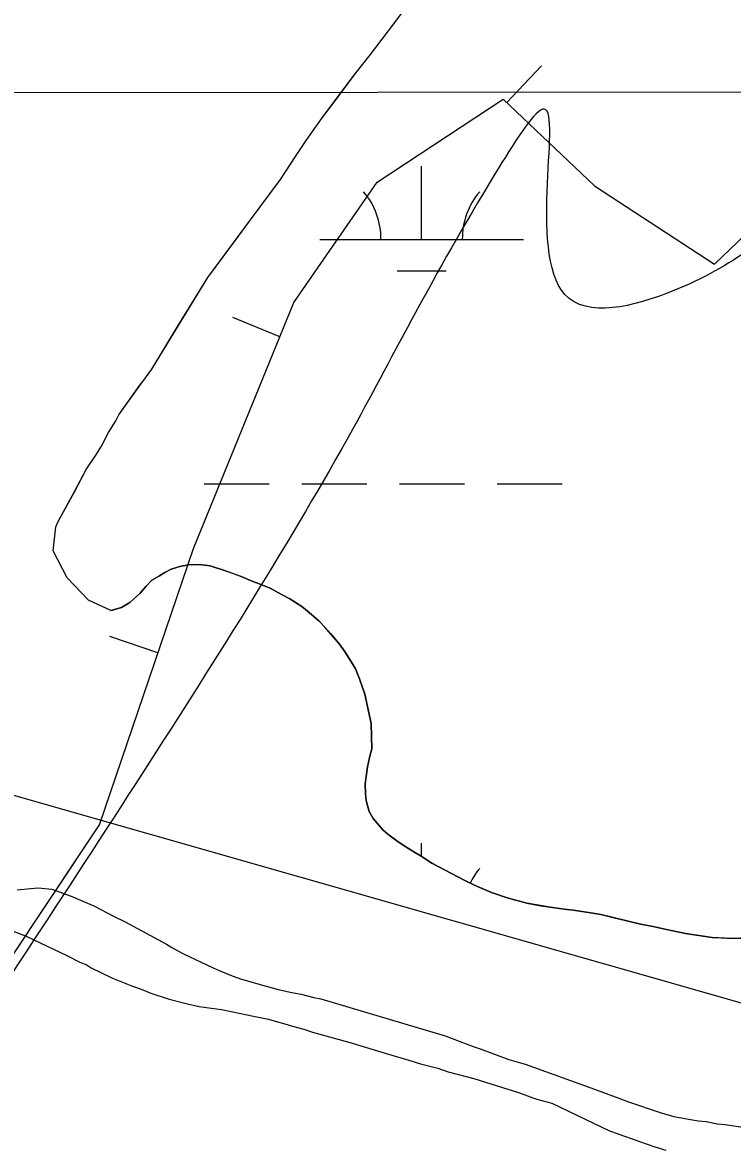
# Model space of a CAD drawing. Extents: x 3297735 to 3335592, y 670436 to 695807.
# Drawn here: x 3315846 to 3316195, y 690458 to 691011 of the extents above; entities that cross this region are included whole.
import ezdxf

# ---------------------------------------------------------------- set-up
doc = ezdxf.new("R2010")
doc.units = 0
for name, color, linetype in [('V-BORW-LINE', 7, 'Continuous'), ('V-GRID-MAJR', 7, 'Continuous'), ('V-RIVR-EDGE', 7, 'Continuous'), ('V-SITE-VEGE', 7, 'Continuous'), ('V-TOPO-SHOR', 7, 'Continuous'), ('V-UTIL-LINE', 7, 'Continuous'), ('V-WETL-SWMP', 7, 'Continuous')]:
    doc.layers.add(name, color=color, linetype=linetype)

msp = doc.modelspace()

# ---------------------------------------------------------------- linework, layer by layer
at = {"layer": 'V-BORW-LINE'}
for p, q in [((3316083.62, 690971.67), (3316100.82, 690989.81)), ((3315972.21, 690856.63), (3315949.07, 690866.1)), ((3315912.21, 690701.28), (3315888.54, 690709.32))]:
    msp.add_line(p, q, dxfattribs=at)
for points in [[(3315461.54, 690128.75), (3315573.33, 690176.12), (3315743.86, 690406.84), (3315883.51, 690616.77), (3315929.65, 690752.62), (3315979.09, 690873.45), (3316020.06, 690932.59), (3316081.83, 690973.36), (3316126.74, 690930.78), (3316185.83, 690892.33), (3316337.84, 691038.04), (3316399.87, 691198.88), (3316491.87, 691343.83), (3316579.72, 691495.46), (3316667.25, 691504.51), (3316788.97, 691523.51)], [(3315848.35, 690563.91), (3315883.51, 690616.77), (3315929.65, 690752.62), (3315979.09, 690873.45), (3316020.06, 690932.59), (3316081.83, 690973.36), (3316126.74, 690930.78), (3316185.83, 690892.33), (3316337.84, 691038.04), (3316399.87, 691198.88), (3316491.87, 691343.83), (3316579.72, 691495.46), (3316667.25, 691504.51), (3316788.97, 691523.51)]]:
    msp.add_lwpolyline(points, dxfattribs=at)
msp.add_spline([(3316995.19, 691930.46), (3317005.04, 692007.66), (3317000.73, 692060.53), (3316978.97, 692099.49), (3316906.19, 692141.1), (3316833.29, 692187.23), (3316697.41, 692287.63), (3316663.26, 692310.16), (3316619.56, 692296.15), (3316590.92, 692259.44), (3316565.01, 692210.53), (3316480.24, 692005.74), (3316389.23, 691825.19), (3316305.53, 691699.32), (3316276.48, 691659.41), (3316186.55, 691545.67), (3316036.76, 691382.05), (3315921.08, 691241.35), (3315848.08, 691140.02), (3315652.34, 690837.57), (3315431.18, 690420.67), (3315366.48, 690281.6), (3315351.93, 690233.43), (3315347.59, 690183.53), (3315387.16, 690117.36), (3315426.15, 690095.12), (3315473.6, 690094.31), (3315510.73, 690108.44), (3315542.49, 690128.45), (3315605.13, 690188.3), (3315659.03, 690264.36), (3315680.95, 690299.03), (3315904.66, 690642.19), (3316007.96, 690811.35), (3316078, 690936.85), (3316101.2, 690968.46), (3316112.23, 690877.46), (3316165.02, 690879.03), (3316235.46, 690925.63), (3316271.09, 690958.63), (3316327.12, 691033.63), (3316466.84, 691261.08), (3316567.99, 691464.66), (3316598.36, 691502.42), (3316633.55, 691520.69), (3316678.11, 691524.6), (3316723.77, 691458.6), (3316762.99, 691470.77), (3316787.64, 691500.01), (3316883.3, 691688.42), (3316909.39, 691731.24), (3316973.65, 691855.57), (3316995.19, 691930.46)], degree=3, dxfattribs=at)
at = {"layer": 'V-GRID-MAJR'}
msp.add_lwpolyline([(3301853.13, 690965.76), (3302673.49, 690966.23), (3305673.73, 690968.17), (3310110.29, 690971.5), (3313525.52, 690974.42), (3317355.66, 690978.09), (3321058.09, 690982.03), (3323164.54, 690984.43), (3326643.71, 690988.68), (3330122.76, 690993.26), (3332835.9, 690997.06), (3333379.42, 690997.86)], dxfattribs=at)
at = {"layer": 'V-RIVR-EDGE'}
msp.add_spline([(3319555.14, 694014.55), (3319548.52, 694002.76), (3319539.36, 693985.79), (3319509.78, 693923.27), (3319496.46, 693903), (3319479.41, 693878.17), (3319464.01, 693854.58), (3319445.27, 693818.98), (3319424.44, 693775.51), (3319406.53, 693740.74), (3319395.69, 693713), (3319386.52, 693693.13), (3319372.79, 693671.61), (3319340.34, 693621.53), (3319316.61, 693580.14), (3319295.79, 693542.89), (3319282.06, 693520.96), (3319271.65, 693502.33), (3319267.89, 693489.49), (3319259.98, 693475.83), (3319250.42, 693465.08), (3319246.25, 693454.32), (3319237.93, 693442.32), (3319231.68, 693428.65), (3319225.43, 693414.99), (3319219.61, 693410.03), (3319205.47, 693391.42), (3319185.09, 693363.28), (3319164.7, 693327.69), (3319143.08, 693301.21), (3319109.39, 693253.21), (3319083.6, 693218.46), (3319061.14, 693187.85), (3319039.52, 693157.64), (3319018.29, 693123.29), (3318994.59, 693091.02), (3318949.68, 693031.86), (3318931.37, 693004.55), (3318913.08, 692981.38), (3318902.25, 692962.76), (3318892.68, 692944.55), (3318876.03, 692916.4), (3318861.86, 692887.84), (3318841.46, 692848.51), (3318822.29, 692807.53), (3318806.46, 692774.41), (3318803.1, 692758.66), (3318804.31, 692744.98), (3318808.02, 692734.61), (3318808.84, 692730.46), (3318817.11, 692725.47), (3318826.63, 692719.23), (3318832.83, 692713), (3318835.72, 692705.53), (3318835.27, 692692.27), (3318829.85, 692681.5), (3318819.88, 692669.09), (3318809.47, 692651.3), (3318783.24, 692602.87), (3318768.67, 692580.52), (3318760.79, 692575.98), (3318753.73, 692573.1), (3318747.11, 692573.94), (3318739.24, 692579.76), (3318735.53, 692585.58), (3318730.56, 692588.49), (3318721.44, 692588.1), (3318700.27, 692573.64), (3318679.48, 692549.66), (3318660.76, 692522.35), (3318646.6, 692493.37), (3318637.03, 692477.64), (3318624.96, 692456.95), (3318607.08, 692434.19), (3318599.98, 692413.49), (3318583.3, 692372.49), (3318565.82, 692342.28), (3318547.09, 692313.73), (3318534.2, 692295.52), (3318512.56, 692258.69), (3318488.02, 692224.76), (3318446.4, 692155.23), (3318418.11, 692112.61), (3318397.31, 692084.47), (3318386.91, 692066.68), (3318376.5, 692048.05), (3318354.44, 692011.22), (3318333.22, 691976.45), (3318316.13, 691940.02), (3318301.57, 691917.67), (3318275.38, 691884.99), (3318265.81, 691873), (3318250.82, 691844.85), (3318236.64, 691808.41), (3318222.07, 691781.09), (3318194.96, 691714.01), (3318179.96, 691684.2), (3318162.07, 691654.82), (3318140.84, 691619.64), (3318130.44, 691603.92), (3318120.89, 691595.24), (3318105.09, 691577.87), (3318090.12, 691558.42), (3318067.68, 691532.37), (3318043.56, 691501.75), (3318020.26, 691465.75), (3317998.21, 691433.06), (3317973.66, 691392.92), (3317962.42, 691371.81), (3317929.95, 691315.1), (3317907.9, 691282.41), (3317889.2, 691263.39), (3317870.48, 691238.16), (3317844.7, 691202.99), (3317833.05, 691186.02), (3317808.09, 691148.78), (3317780.64, 691109.47), (3317756.1, 691076.38), (3317731.98, 691045.35), (3317684.57, 690978.73), (3317668.76, 690954.73), (3317646.3, 690922.04), (3317635.48, 690907.15), (3317629.25, 690900.53), (3317620.1, 690889.36), (3317608.46, 690874.47), (3317601.4, 690867.03), (3317592.67, 690860.42), (3317585.59, 690845.93), (3317576.86, 690836), (3317565.64, 690821.11), (3317549.42, 690801.25), (3317522.4, 690767.75), (3317502.45, 690745), (3317489.97, 690727.62), (3317482.47, 690713.55), (3317479.54, 690701.12), (3317475.78, 690689.94), (3317474.94, 690683.31), (3317467.87, 690674.21), (3317451.65, 690653.94), (3317427.54, 690622.91), (3317406.33, 690593.95), (3317381.8, 690564.58), (3317328.18, 690504.62), (3317308.23, 690483.11), (3317290.78, 690466.16), (3317272.5, 690446.31), (3317248.81, 690422.74), (3317230.94, 690402.48), (3317202.23, 690356.54), (3317170.21, 690314.34), (3317129.47, 690266.36), (3317099.12, 690227.48), (3317085.82, 690212.59), (3317074.19, 690204.33), (3317063.38, 690189.85), (3317045.08, 690163.78), (3317020.95, 690128.61), (3316996.82, 690093.85), (3316970.63, 690059.1), (3316926.98, 690008.23), (3316891.65, 689970.6), (3316861.71, 689930.05), (3316828.03, 689887.86), (3316809.31, 689860.13), (3316797.25, 689841.93), (3316783.53, 689825.38), (3316737.37, 689762.08), (3316714.9, 689728.98), (3316681.64, 689687.61), (3316661.69, 689665.69), (3316647.97, 689646.66), (3316619.68, 689606.11), (3316602.63, 689581.28), (3316583.49, 689551.9), (3316563.93, 689519.62), (3316547.71, 689499.35), (3316541.89, 689491.9), (3316538.57, 689488.6), (3316532.31, 689474.1), (3316523.16, 689461.28), (3316509.03, 689445.15), (3316500.29, 689431.49), (3316493.22, 689419.9), (3316485.73, 689407.9), (3316486.11, 689397.12), (3316486.48, 689375.57), (3316487.29, 689371.01), (3316491.44, 689370.17), (3316493.5, 689366.43), (3316494.29, 689352.75), (3316496.75, 689341.56), (3316502.54, 689336.57), (3316504.2, 689334.08), (3316504.18, 689328.69), (3316501.27, 689325.8), (3316488.83, 689321.27), (3316487.17, 689319.61), (3316487.16, 689316.71), (3316492.96, 689316.7), (3316502.08, 689318.33), (3316508.3, 689318.32), (3316513.27, 689314.99), (3316516.58, 689314.98), (3316524.87, 689314.55), (3316535.62, 689303.33), (3316544.71, 689293.36), (3316545.54, 689290.04), (3316543.46, 689287.97), (3316525.66, 689296.72), (3316509.92, 689304.22), (3316502.06, 689307.14), (3316490.45, 689308.41), (3316482.58, 689308.02), (3316478.02, 689308.03), (3316473.47, 689311.77), (3316449.46, 689323.85), (3316424.59, 689324.74), (3316401.79, 689323.14), (3316381.47, 689318.22), (3316366.54, 689316.18), (3316352.85, 689311.24), (3316334.16, 689295.54), (3316302.2, 689277.79), (3316275.21, 689257.14), (3316266.49, 689249.28), (3316249.02, 689224.04), (3316230.28, 689191.76), (3316217.78, 689162.78), (3316200.69, 689125.93), (3316182.37, 689092.82), (3316162.8, 689054.73), (3316141.17, 689024.94), (3316114.57, 688996.41), (3316081.77, 688971.62), (3316036.89, 688926.14), (3316007.39, 688897.61), (3315987.04, 688880.67), (3315970.01, 688865.79), (3315959.63, 688858.77), (3315957.13, 688852.14), (3315955.46, 688848.42), (3315953.91, 688835.53)], degree=3, dxfattribs=at)
at = {"layer": 'V-SITE-VEGE'}
for p, q in [((3316028.16, 691010.39), (3316039.23, 691025.34)), ((3316016.67, 690995.43), (3316028.16, 691010.39)), ((3316009.14, 690985.87), (3316016.67, 690995.43)), ((3315999.25, 690972.58), (3316009.14, 690985.87)), ((3315992.91, 690964.26), (3315999.25, 690972.58)), ((3315985.01, 690953.06), (3315992.91, 690964.26)), ((3315979.89, 690945.18), (3315985.01, 690953.06)), ((3315972.4, 690933.99), (3315979.89, 690945.18)), ((3315957.77, 690914.05), (3315972.4, 690933.99)), ((3315936.8, 690885.81), (3315957.77, 690914.05)), ((3315922.25, 690862.21), (3315936.8, 690885.81)), ((3315909.29, 690840.68), (3315922.25, 690862.21)), ((3315905.33, 690835.28), (3315909.29, 690840.68)), ((3315893.08, 690818.26), (3315903.35, 690832.79)), ((3315903.35, 690832.79), (3315905.33, 690835.28)), ((3315891.51, 690815.37), (3315893.08, 690818.26)), ((3315887.98, 690809.57), (3315891.51, 690815.37)), ((3315884.46, 690802.96), (3315887.98, 690809.57)), ((3315881.71, 690798.4), (3315884.46, 690802.96)), ((3315876.98, 690791.35), (3315881.71, 690798.4)), ((3315871.12, 690780.2), (3315876.98, 690791.35)), ((3315863.29, 690766.14), (3315871.12, 690780.2)), ((3315860.73, 690751.42), (3315862.13, 690763.25)), ((3315862.13, 690763.25), (3315863.29, 690766.14)), ((3315867.58, 690738.16), (3315860.73, 690751.42)), ((3315927.31, 690744.48), (3315922.93, 690743.7)), ((3315930.69, 690744.73), (3315927.31, 690744.48)), ((3315933.74, 690744.63), (3315930.69, 690744.73)), ((3315937.99, 690744.06), (3315933.74, 690744.63)), ((3315913.04, 690739.07), (3315909.2, 690736.95)), ((3315915.55, 690740.82), (3315913.04, 690739.07)), ((3315918.72, 690742.42), (3315915.55, 690740.82)), ((3315922.93, 690743.7), (3315918.72, 690742.42)), ((3315945.49, 690741.69), (3315937.99, 690744.06)), ((3315954.03, 690738.51), (3315945.49, 690741.69)), ((3315878.17, 690727.16), (3315867.58, 690738.16)), ((3315906.39, 690734), (3315903.43, 690730.55)), ((3315909.2, 690736.95), (3315906.39, 690734)), ((3315957.8, 690736.9), (3315954.03, 690738.51)), ((3315967.37, 690733.06), (3315957.8, 690736.9)), ((3315903.43, 690730.55), (3315898.45, 690726.03)), ((3315973.03, 690729.98), (3315967.37, 690733.06)), ((3315977.14, 690727.88), (3315973.03, 690729.98)), ((3315982.98, 690724.12), (3315977.14, 690727.88)), ((3315889.11, 690722.09), (3315878.17, 690727.16)), ((3315894.28, 690723.56), (3315889.11, 690722.09)), ((3315898.45, 690726.03), (3315894.28, 690723.56)), ((3315986.61, 690721.15), (3315982.98, 690724.12)), ((3315991.45, 690716.87), (3315986.61, 690721.15)), ((3315994.23, 690713.88), (3315991.45, 690716.87)), ((3316001.53, 690705.59), (3315994.23, 690713.88)), ((3316003.99, 690702.09), (3316001.53, 690705.59)), ((3316007.33, 690696.75), (3316003.99, 690702.09)), ((3316009.27, 690693.41), (3316007.33, 690696.75)), ((3316011.25, 690688.55), (3316009.27, 690693.41)), ((3316013.96, 690680.99), (3316011.25, 690688.55)), ((3316016.98, 690666.51), (3316013.96, 690680.99)), ((3316017.3, 690654.15), (3316016.98, 690666.51)), ((3316016.21, 690649.89), (3316017.3, 690654.15)), ((3316014.57, 690640.54), (3316015.31, 690645.3)), ((3316015.31, 690645.3), (3316016.21, 690649.89)), ((3316014.15, 690636.97), (3316014.57, 690640.54)), ((3316014.26, 690632.07), (3316014.15, 690636.97)), ((3316014.51, 690628.69), (3316014.26, 690632.07)), ((3316015.99, 690623.3), (3316014.51, 690628.69)), ((3316017.94, 690619.8), (3316015.99, 690623.3)), ((3316022.81, 690614.32), (3316017.94, 690619.8)), ((3316025.23, 690612.18), (3316022.81, 690614.32)), ((3316029.71, 690608.9), (3316025.23, 690612.18)), ((3316032.8, 690606.77), (3316029.71, 690608.9)), ((3316037.96, 690603.51), (3316032.8, 690606.77)), ((3316041.56, 690601.39), (3316037.96, 690603.51)), ((3316046.89, 690597.95), (3316041.56, 690601.39)), ((3316063.01, 690589.36), (3316046.89, 690597.95)), ((3316068.15, 690586.94), (3316063.01, 690589.36)), ((3316076.19, 690583.57), (3316068.15, 690586.94)), ((3316083.87, 690580.88), (3316076.19, 690583.57)), ((3316093.58, 690578.23), (3316083.87, 690580.88)), ((3316104.97, 690576.29), (3316093.58, 690578.23)), ((3316111.94, 690575.27), (3316104.97, 690576.29)), ((3316116.35, 690574.87), (3316111.94, 690575.27)), ((3316126.03, 690573.4), (3316116.35, 690574.87)), ((3316129.94, 690572.65), (3316126.03, 690573.4)), ((3316149.35, 690568.02), (3316129.94, 690572.65)), ((3316154.79, 690566.96), (3316149.35, 690568.02)), ((3316162.12, 690565.28), (3316154.79, 690566.96)), ((3316171.47, 690563.29), (3316162.12, 690565.28)), ((3316184.56, 690561.4), (3316171.47, 690563.29)), ((3316194.21, 690560.95), (3316184.56, 690561.4)), ((3316202.68, 690561.14), (3316194.21, 690560.95))]:
    msp.add_line(p, q, dxfattribs=at)
for points in [[(3315840.25, 690564.76), (3315847.43, 690562.01), (3315850.92, 690560.45), (3315867.4, 690552.62), (3315874.18, 690549.1), (3315876.9, 690548.12), (3315879.42, 690546.56), (3315889.89, 690541.47), (3315899, 690537.75), (3315904.82, 690535.59), (3315908.7, 690534.02), (3315917.82, 690531.08), (3315926.74, 690528.72), (3315932.57, 690527.53), (3315936.06, 690526.93), (3315943.44, 690525.94), (3315952.95, 690523.96), (3315958.38, 690522.97), (3315966.53, 690521.2), (3315969.83, 690520.21), (3315974.68, 690519.03), (3315978.37, 690517.85), (3315984, 690516.28), (3315988.26, 690514.9), (3316006.11, 690509.98), (3316027.26, 690503.5), (3316035.6, 690501.14), (3316041.23, 690499.37), (3316049.77, 690497.2), (3316054.81, 690495.44), (3316067.42, 690492.09), (3316089.93, 690485.02), (3316096.52, 690482.67), (3316098.46, 690481.88), (3316105.84, 690479.91)], [(3316105.84, 690479.91), (3316134.12, 690466.42), (3316137.87, 690465.14), (3316140.52, 690464.07), (3316146.26, 690462.15), (3316148.91, 690461.08), (3316156.42, 690458.52), (3316161.93, 690456.82)]]:
    msp.add_lwpolyline(points, dxfattribs=at)
at = {"layer": 'V-TOPO-SHOR'}
for points in [[(3315889.12, 690722.09), (3315878.17, 690727.16), (3315867.58, 690738.16), (3315860.73, 690751.42), (3315862.13, 690763.25), (3315863.29, 690766.14), (3315871.12, 690780.2), (3315876.98, 690791.35), (3315881.71, 690798.4), (3315884.46, 690802.96), (3315887.98, 690809.57), (3315891.51, 690815.37), (3315893.08, 690818.26), (3315903.35, 690832.79), (3315905.33, 690835.28), (3315909.29, 690840.68), (3315922.25, 690862.21), (3315936.8, 690885.81), (3315951.83, 690906.16), (3315957.77, 690914.06), (3315967.26, 690926.93), (3315972.4, 690933.99), (3315979.89, 690945.18), (3315985.01, 690953.06), (3315992.91, 690964.26), (3315999.25, 690972.58), (3316009.14, 690985.87), (3316016.67, 690995.43), (3316028.16, 691010.39), (3316039.23, 691025.34)], [(3315889.12, 690722.09), (3315889.91, 690722.27), (3315894.28, 690723.56), (3315898.45, 690726.03), (3315903.43, 690730.55), (3315906.39, 690734), (3315909.2, 690736.95), (3315913.04, 690739.07), (3315915.55, 690740.82), (3315918.72, 690742.42), (3315922.93, 690743.7), (3315927.31, 690744.48), (3315930.69, 690744.73), (3315933.74, 690744.63), (3315937.99, 690744.06), (3315945.49, 690741.69), (3315948.91, 690740.42), (3315954.03, 690738.51), (3315957.8, 690736.9), (3315967.37, 690733.06), (3315973.03, 690729.98), (3315977.14, 690727.88), (3315982.98, 690724.12), (3315986.61, 690721.15), (3315991.45, 690716.87), (3315994.23, 690713.88), (3315997.01, 690710.73), (3316001.53, 690705.59), (3316003.99, 690702.09), (3316007.33, 690696.75), (3316009.27, 690693.41), (3316011.25, 690688.55), (3316013.96, 690680.99), (3316016.98, 690666.51), (3316017.3, 690654.15), (3316016.21, 690649.89), (3316015.31, 690645.3), (3316014.57, 690640.54), (3316014.15, 690636.97), (3316014.26, 690632.07), (3316014.51, 690628.69), (3316015.99, 690623.31), (3316017.94, 690619.8), (3316022.81, 690614.32), (3316025.23, 690612.18), (3316029.71, 690608.9), (3316032.8, 690606.77), (3316037.96, 690603.5), (3316041.56, 690601.39), (3316046.89, 690597.96), (3316063.01, 690589.36), (3316068.15, 690586.94), (3316076.19, 690583.57), (3316083.87, 690580.88), (3316093.58, 690578.23), (3316100.38, 690577.03), (3316104.97, 690576.29), (3316111.94, 690575.27), (3316116.35, 690574.87), (3316126.03, 690573.4), (3316129.94, 690572.65), (3316136.41, 690571.1), (3316141.35, 690569.86), (3316149.35, 690568.02), (3316154.79, 690566.96), (3316162.12, 690565.27), (3316171.47, 690563.29), (3316184.56, 690561.4), (3316188.96, 690561.16), (3316194.21, 690560.95), (3316202.68, 690561.14)]]:
    msp.add_lwpolyline(points, dxfattribs=at)
at = {"layer": 'V-UTIL-LINE'}
msp.add_line((3320794.04, 689217.49), (3315626.29, 690692.6), dxfattribs=at)
at = {"layer": 'V-WETL-SWMP'}
for p, q in [((3316028.17, 691010.39), (3316039.24, 691025.34)), ((3316016.68, 690995.42), (3316028.17, 691010.39)), ((3316009.15, 690985.86), (3316016.68, 690995.42)), ((3315999.26, 690972.57), (3316009.15, 690985.86)), ((3315992.93, 690964.26), (3315999.26, 690972.57)), ((3315985.03, 690953.05), (3315992.93, 690964.26)), ((3315979.91, 690945.18), (3315985.03, 690953.05)), ((3315972.41, 690933.98), (3315979.91, 690945.18)), ((3316041.83, 690904.45), (3316041.83, 690940.45)), ((3315957.78, 690914.05), (3315972.41, 690933.98)), ((3315936.81, 690885.8), (3315957.78, 690914.05)), ((3315991.83, 690904.45), (3316091.83, 690904.45)), ((3316029.83, 690889.02), (3316053.83, 690889.02)), ((3315922.27, 690862.2), (3315936.81, 690885.8)), ((3315909.3, 690840.67), (3315922.27, 690862.2)), ((3315905.35, 690835.27), (3315909.3, 690840.67)), ((3315893.09, 690818.25), (3315903.36, 690832.78)), ((3315903.36, 690832.78), (3315905.35, 690835.27)), ((3315891.53, 690815.36), (3315893.09, 690818.25)), ((3315887.99, 690809.56), (3315891.53, 690815.36)), ((3315884.47, 690802.95), (3315887.99, 690809.56)), ((3315881.72, 690798.4), (3315884.47, 690802.95)), ((3315876.99, 690791.35), (3315881.72, 690798.4)), ((3315871.13, 690780.19), (3315876.99, 690791.35)), ((3315934.98, 690784.38), (3315966.98, 690784.38)), ((3315982.98, 690784.38), (3316014.98, 690784.38)), ((3316030.98, 690784.38), (3316062.98, 690784.38)), ((3316078.98, 690784.38), (3316110.98, 690784.38)), ((3315863.3, 690766.13), (3315871.13, 690780.19)), ((3315860.74, 690751.41), (3315862.14, 690763.25)), ((3315862.14, 690763.25), (3315863.3, 690766.13)), ((3315867.58, 690738.15), (3315860.74, 690751.41)), ((3315927.31, 690744.48), (3315922.93, 690743.7)), ((3315930.69, 690744.73), (3315927.31, 690744.48)), ((3315933.74, 690744.63), (3315930.69, 690744.73)), ((3315937.99, 690744.06), (3315933.74, 690744.63)), ((3315913.05, 690739.07), (3315909.2, 690736.95)), ((3315915.55, 690740.82), (3315913.05, 690739.07)), ((3315918.73, 690742.42), (3315915.55, 690740.82)), ((3315922.93, 690743.7), (3315918.73, 690742.42)), ((3315945.49, 690741.69), (3315937.99, 690744.06)), ((3315954.03, 690738.51), (3315945.49, 690741.69)), ((3315878.18, 690727.16), (3315867.58, 690738.15)), ((3315906.39, 690734), (3315903.43, 690730.55)), ((3315909.2, 690736.95), (3315906.39, 690734)), ((3315957.8, 690736.9), (3315954.03, 690738.51)), ((3315967.37, 690733.06), (3315957.8, 690736.9)), ((3315903.43, 690730.55), (3315898.45, 690726.03)), ((3315973.03, 690729.98), (3315967.37, 690733.06)), ((3315977.14, 690727.87), (3315973.03, 690729.98)), ((3315982.98, 690724.12), (3315977.14, 690727.87)), ((3315889.12, 690722.09), (3315878.18, 690727.16)), ((3315894.28, 690723.56), (3315889.12, 690722.09)), ((3315898.45, 690726.03), (3315894.28, 690723.56)), ((3315986.61, 690721.15), (3315982.98, 690724.12)), ((3315991.45, 690716.87), (3315986.61, 690721.15)), ((3315994.23, 690713.88), (3315991.45, 690716.87)), ((3316001.53, 690705.59), (3315994.23, 690713.88)), ((3316003.99, 690702.09), (3316001.53, 690705.59)), ((3316007.33, 690696.75), (3316003.99, 690702.09)), ((3316009.27, 690693.41), (3316007.33, 690696.75)), ((3316011.25, 690688.55), (3316009.27, 690693.41)), ((3316013.96, 690680.99), (3316011.25, 690688.55)), ((3316016.98, 690666.51), (3316013.96, 690680.99)), ((3316017.3, 690654.15), (3316016.98, 690666.51)), ((3316016.22, 690649.89), (3316017.3, 690654.15)), ((3316014.57, 690640.54), (3316015.31, 690645.3)), ((3316015.31, 690645.3), (3316016.22, 690649.89)), ((3316014.15, 690636.98), (3316014.57, 690640.54)), ((3316014.26, 690632.07), (3316014.15, 690636.98)), ((3316014.51, 690628.69), (3316014.26, 690632.07)), ((3316015.99, 690623.31), (3316014.51, 690628.69)), ((3316017.94, 690619.8), (3316015.99, 690623.31)), ((3316022.81, 690614.32), (3316017.94, 690619.8)), ((3316025.23, 690612.18), (3316022.81, 690614.32)), ((3316029.71, 690608.9), (3316025.23, 690612.18)), ((3316032.8, 690606.77), (3316029.71, 690608.9)), ((3316037.96, 690603.5), (3316032.8, 690606.77)), ((3316041.83, 690601.22), (3316041.83, 690607.77)), ((3316041.56, 690601.39), (3316037.96, 690603.5)), ((3316046.89, 690597.96), (3316041.56, 690601.39)), ((3316063.01, 690589.36), (3316046.89, 690597.96)), ((3315843.01, 690584.88), (3315849.77, 690585.54)), ((3315849.77, 690585.54), (3315853.32, 690585.8)), ((3315853.32, 690585.8), (3315860.11, 690585.11)), ((3315860.11, 690585.11), (3315869.67, 690581.78)), ((3316068.15, 690586.94), (3316063.01, 690589.36)), ((3316076.18, 690583.57), (3316068.15, 690586.94)), ((3315869.67, 690581.78), (3315881.13, 690576.8)), ((3316083.86, 690580.88), (3316076.18, 690583.57)), ((3316093.58, 690578.23), (3316083.86, 690580.88)), ((3315881.13, 690576.8), (3315890.39, 690571.94)), ((3316104.97, 690576.29), (3316093.58, 690578.23)), ((3316111.93, 690575.27), (3316104.97, 690576.29)), ((3316116.34, 690574.87), (3316111.93, 690575.27)), ((3316126.03, 690573.4), (3316116.34, 690574.87)), ((3316129.94, 690572.65), (3316126.03, 690573.4)), ((3315890.39, 690571.94), (3315896.21, 690569.02)), ((3315896.21, 690569.02), (3315916.44, 690558.16)), ((3316149.35, 690568.02), (3316129.94, 690572.65)), ((3316154.79, 690566.96), (3316149.35, 690568.02)), ((3316162.11, 690565.27), (3316154.79, 690566.96)), ((3316171.47, 690563.29), (3316162.11, 690565.27)), ((3316184.55, 690561.4), (3316171.47, 690563.29)), ((3315916.44, 690558.16), (3315919.02, 690556.52)), ((3315919.02, 690556.52), (3315924.85, 690553.44)), ((3316194.21, 690560.95), (3316184.55, 690561.4)), ((3316202.67, 690561.15), (3316194.21, 690560.95)), ((3315924.85, 690553.44), (3315939.4, 690546.5)), ((3315939.4, 690546.5), (3315942.31, 690545.22)), ((3315942.31, 690545.22), (3315948.64, 690542.49)), ((3315948.64, 690542.49), (3315953.25, 690540.9)), ((3315953.25, 690540.9), (3315965.35, 690537.46)), ((3315965.35, 690537.46), (3315971.31, 690535.91)), ((3315971.31, 690535.91), (3315978.12, 690534.38)), ((3315978.12, 690534.38), (3315982.71, 690533.47)), ((3315982.71, 690533.47), (3315988.84, 690531.92)), ((3315988.84, 690531.92), (3315992.25, 690531.32)), ((3315992.25, 690531.32), (3316053.45, 690513.12)), ((3316053.45, 690513.12), (3316067.12, 690507.85)), ((3316067.12, 690507.85), (3316070.53, 690506.74)), ((3316070.53, 690506.74), (3316084.71, 690501.49)), ((3316084.71, 690501.49), (3316092.72, 690499.14)), ((3316092.72, 690499.14), (3316124.99, 690487.54)), ((3316124.99, 690487.54), (3316138.83, 690482.44)), ((3316138.83, 690482.44), (3316142.93, 690480.85)), ((3316142.93, 690480.85), (3316159.48, 690475.14)), ((3316159.48, 690475.14), (3316165.79, 690473.42)), ((3316165.79, 690473.42), (3316172.93, 690472.07)), ((3316172.93, 690472.07), (3316177.86, 690471.34)), ((3316177.86, 690471.34), (3316181.59, 690470.92)), ((3316181.59, 690470.92), (3316187.21, 690469.86)), ((3316187.21, 690469.86), (3316190.94, 690469.44)), ((3316190.94, 690469.44), (3316219.99, 690465.21))]:
    msp.add_line(p, q, dxfattribs=at)
for centre, start, end in [((3315986.58, 690904.92), 359.2282, 40.7718), ((3316097.07, 690904.92), 139.2282, 180.7718), ((3316097.07, 690572.25), 139.2282, 153.2036)]:
    msp.add_arc(centre, 35.25, start, end, dxfattribs=at)

doc.saveas('drawing.dxf')
